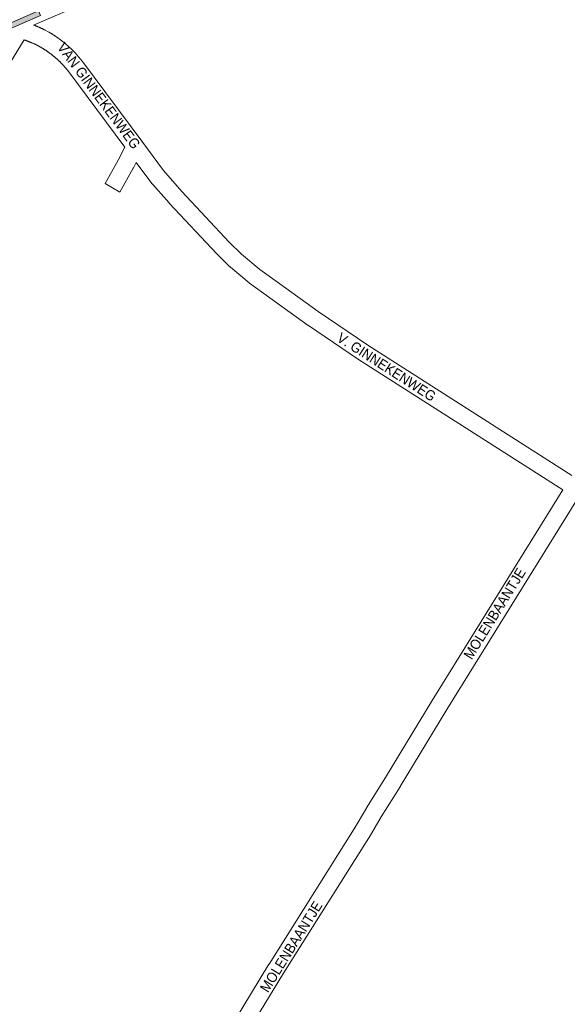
# Paper-space layout 'Layout1' of a CAD drawing. Header units: metres. Extents: x 123097 to 144122, y 392739 to 407589.
# Tile 499 of 510: x 139772 to 140188, y 401707 to 402455. Entities that reach past the tile are written whole.
import ezdxf
from ezdxf.enums import TextEntityAlignment as Align

# ---------------------------------------------------------------- set-up
doc = ezdxf.new("R2010")
doc.units = ezdxf.units.M
doc.header["$MEASUREMENT"] = 0
for name, color, linetype, lineweight in [('gs-anno-wegen algemeen tekst', 7, 'Continuous', 0), ('gs-knt-wegen algemeen', 7, 'Continuous', 0), ('ir-ARC-asfalt-hoofdwegen-te inspecteren', 5, 'Continuous', 0)]:
    doc.layers.add(name, color=color, linetype=linetype, lineweight=lineweight)
doc.styles.add('Style-Arial', font='arial.ttf')

psp = doc.layouts.get("Layout1")

# ---------------------------------------------------------------- hatches: boundary and pattern name
at = {"layer": 'ir-ARC-asfalt-hoofdwegen-te inspecteren', "linetype": 'Continuous', "lineweight": 13}
psp.add_hatch(color=5, dxfattribs=at).paths.add_polyline_path([(139525.768, 402348.292), (139525.979, 402347.784), (139527.309, 402344.582), (139566.502, 402361.802), (139624.477, 402386.811), (139740.483, 402436.953), (139760.411, 402445.539), (139788.341, 402457.709), (139786.805, 402461.253), (139758.863, 402449.137), (139739.139, 402440.657), (139639.208, 402397.287), (139586.341, 402374.46), (139537.015, 402353.067)], flags=0)

# ---------------------------------------------------------------- linework, layer by layer
at = {"layer": 'gs-knt-wegen algemeen', "color": 7, "linetype": 'Continuous', "flags": 128}
for points in [[(140027.246, 402551.996), (140013.589, 402545.482), (140013.31, 402545.357), (140013.025, 402545.245), (140001.299, 402540.953), (140001.075, 402540.876), (139972.507, 402531.579), (139952.072, 402523.512), (139783.041, 402450.514)], [(139783.041, 402450.514), (139783.295, 402450.42), (139783.572, 402450.316), (139783.849, 402450.21), (139784.125, 402450.104), (139784.401, 402449.997), (139784.677, 402449.889), (139784.952, 402449.78), (139785.227, 402449.67), (139785.502, 402449.56), (139785.776, 402449.448), (139786.05, 402449.335), (139786.323, 402449.221), (139786.596, 402449.107), (139786.869, 402448.991), (139787.141, 402448.874), (139787.413, 402448.757), (139787.684, 402448.638), (139787.955, 402448.519), (139788.225, 402448.399), (139788.496, 402448.278), (139788.765, 402448.155), (139789.034, 402448.032), (139789.303, 402447.908), (139789.572, 402447.783), (139789.84, 402447.657), (139790.107, 402447.53), (139790.374, 402447.403), (139790.641, 402447.274), (139790.907, 402447.144), (139791.173, 402447.014), (139791.438, 402446.882), (139791.703, 402446.75), (139791.872, 402446.662), (139794.511, 402445.239), (139794.717, 402445.123), (139794.888, 402445.023), (139795.058, 402444.922), (139795.227, 402444.821), (139795.395, 402444.721), (139795.565, 402444.619), (139795.734, 402444.517), (139795.903, 402444.415), (139796.07, 402444.313), (139796.238, 402444.21), (139796.406, 402444.106), (139796.574, 402444.002), (139796.74, 402443.899), (139796.908, 402443.795), (139797.075, 402443.69), (139797.243, 402443.585), (139797.408, 402443.48), (139797.574, 402443.374), (139797.741, 402443.268), (139797.907, 402443.161), (139798.071, 402443.055), (139798.237, 402442.947), (139798.403, 402442.84), (139798.568, 402442.731), (139798.731, 402442.624), (139798.896, 402442.515), (139799.061, 402442.406), (139799.225, 402442.296), (139799.387, 402442.188), (139799.551, 402442.077), (139799.715, 402441.967), (139799.878, 402441.856), (139800.04, 402441.746), (139800.203, 402441.634), (139800.365, 402441.522), (139800.528, 402441.409), (139800.688, 402441.298), (139800.85, 402441.185), (139801.012, 402441.071), (139801.174, 402440.957), (139801.333, 402440.845), (139801.494, 402440.73), (139801.655, 402440.615), (139801.815, 402440.5), (139801.974, 402440.386), (139802.134, 402440.27), (139802.294, 402440.154), (139802.453, 402440.037), (139802.611, 402439.921), (139802.77, 402439.804), (139802.928, 402439.687), (139803.087, 402439.569), (139803.243, 402439.452), (139803.401, 402439.333)], [(139803.401, 402439.333), (139803.559, 402439.214), (139803.717, 402439.095), (139803.872, 402438.976), (139804.029, 402438.856), (139804.186, 402438.736), (139804.342, 402438.616), (139804.497, 402438.496), (139804.653, 402438.374), (139804.808, 402438.253), (139804.964, 402438.131), (139805.117, 402438.01), (139805.272, 402437.887), (139805.427, 402437.764), (139805.581, 402437.641), (139805.733, 402437.518), (139805.887, 402437.395), (139806.041, 402437.27), (139806.194, 402437.146), (139806.345, 402437.022), (139806.498, 402436.897), (139806.65, 402436.771), (139806.803, 402436.645), (139806.953, 402436.52), (139807.105, 402436.393), (139807.256, 402436.267), (139807.407, 402436.139), (139807.556, 402436.013), (139807.707, 402435.885), (139807.857, 402435.757), (139808.007, 402435.628), (139808.155, 402435.501), (139808.305, 402435.372), (139808.454, 402435.242), (139808.603, 402435.112), (139808.75, 402434.983), (139808.898, 402434.853), (139809.046, 402434.722), (139809.194, 402434.591), (139809.34, 402434.461), (139809.487, 402434.329), (139809.634, 402434.197), (139809.78, 402434.065), (139809.925, 402433.933), (139810.071, 402433.8), (139810.217, 402433.667), (139810.362, 402433.533), (139810.506, 402433.401), (139810.651, 402433.267), (139810.796, 402433.132), (139810.94, 402432.997), (139811.082, 402432.863), (139811.226, 402432.728), (139811.369, 402432.592), (139811.513, 402432.456), (139811.654, 402432.321), (139811.797, 402432.184), (139811.939, 402432.047), (139812.081, 402431.91), (139812.221, 402431.773), (139812.362, 402431.635), (139812.503, 402431.497), (139812.644, 402431.359), (139812.783, 402431.221), (139812.923, 402431.082), (139813.063, 402430.942), (139813.203, 402430.803), (139813.34, 402430.664), (139813.48, 402430.524), (139813.618, 402430.383), (139813.757, 402430.242), (139813.893, 402430.102), (139814.031, 402429.961), (139814.168, 402429.819), (139814.306, 402429.676), (139814.441, 402429.535), (139814.589, 402429.376), (139817.228, 402426.43), (139817.337, 402426.306), (139817.442, 402426.18), (139819.929, 402423.105), (139820.094, 402422.892), (139865.083, 402362.305), (139881.571, 402340.124), (139895.596, 402324.155), (139931.587, 402285.683), (139940.913, 402276.481), (139954.849, 402264.969), (139969.98, 402253.866), (139999.011, 402233.021), (140036.861, 402207.361), (140191.665, 402108.42)], [(140318.19, 402289.536), (140285.891, 402237.052), (140209.623, 402112.338), (140209.554, 402112.227), (140199.153, 402095.962), (140096.72, 401930.656), (140061.29, 401872.124), (140061.236, 401872.036), (140046.844, 401849.09), (140037.67, 401833.35), (140037.554, 401833.158), (139972.809, 401730.384), (139934.638, 401667.544), (139934.29, 401665.147), (139934.1, 401660.571)], [(139921.11, 401661.554), (139921.296, 401666.021), (139921.309, 401666.242), (139921.329, 401666.463), (139921.357, 401666.683), (139921.942, 401670.723), (139921.99, 401671.01), (139922.051, 401671.294), (139922.125, 401671.575), (139922.211, 401671.853), (139922.309, 401672.127), (139922.419, 401672.396), (139922.542, 401672.66), (139922.676, 401672.918), (139922.821, 401673.17), (139961.709, 401737.189), (139961.765, 401737.279), (140026.478, 401840.003), (140035.649, 401855.737), (140035.758, 401855.918), (140050.178, 401878.91), (140085.599, 401937.427), (140085.634, 401937.485), (140184.729, 402097.402)]]:
    psp.add_lwpolyline(points, dxfattribs=at)
psp.add_lwpolyline([(140184.729, 402097.402), (140029.775, 402196.438), (140029.628, 402196.534), (139991.632, 402222.294), (139991.488, 402222.394), (139962.359, 402243.31), (139962.305, 402243.349), (139946.996, 402254.582), (139946.847, 402254.695), (139946.701, 402254.812), (139932.399, 402266.626), (139932.181, 402266.814), (139931.972, 402267.011), (139922.349, 402276.507), (139922.168, 402276.693), (139886.018, 402315.335), (139885.881, 402315.486), (139871.614, 402331.731), (139871.443, 402331.934), (139871.28, 402332.143), (139860.928, 402346.07), (139858.869, 402341.979), (139858.728, 402341.715), (139848.602, 402323.711, -0.3711965), (139848.589, 402323.707), (139837.257, 402330.081, -0.3711963), (139837.254, 402330.094), (139847.306, 402347.967), (139852.237, 402357.764), (139809.721, 402415.022), (139807.422, 402417.864), (139804.967, 402420.604), (139804.734, 402420.845), (139804.502, 402421.084), (139804.267, 402421.323), (139804.032, 402421.56), (139803.795, 402421.798), (139803.558, 402422.032), (139803.319, 402422.268), (139803.08, 402422.501), (139802.839, 402422.734), (139802.599, 402422.965), (139802.356, 402423.196), (139802.113, 402423.425), (139801.868, 402423.654), (139801.624, 402423.881), (139801.377, 402424.108), (139801.13, 402424.333), (139800.881, 402424.558), (139800.633, 402424.78), (139800.382, 402425.003), (139800.132, 402425.223), (139799.879, 402425.444), (139799.627, 402425.662), (139799.373, 402425.881), (139799.119, 402426.097), (139798.862, 402426.313), (139798.606, 402426.527), (139798.348, 402426.741), (139798.09, 402426.953), (139797.83, 402427.165), (139797.571, 402427.375), (139797.309, 402427.584), (139797.048, 402427.792), (139796.784, 402427.999), (139796.521, 402428.204), (139796.256, 402428.41), (139795.991, 402428.612), (139795.724, 402428.815), (139795.458, 402429.016), (139795.189, 402429.217), (139794.921, 402429.415), (139794.65, 402429.613), (139794.38, 402429.809), (139794.108, 402430.005), (139793.837, 402430.199), (139793.563, 402430.393), (139793.29, 402430.584), (139793.014, 402430.776), (139792.739, 402430.965), (139792.462, 402431.154), (139792.186, 402431.34), (139791.907, 402431.527), (139791.629, 402431.711), (139791.349, 402431.896), (139791.069, 402432.078), (139790.788, 402432.259), (139790.506, 402432.439), (139790.223, 402432.618), (139789.941, 402432.796), (139789.656, 402432.973), (139789.371, 402433.147), (139789.085, 402433.322), (139788.8, 402433.494), (139788.512, 402433.667), (139788.225, 402433.836), (139785.778, 402435.156), (139785.476, 402435.306), (139785.173, 402435.455), (139784.87, 402435.602), (139784.566, 402435.748), (139784.261, 402435.893), (139783.956, 402436.036), (139783.65, 402436.178), (139783.343, 402436.318), (139783.035, 402436.457), (139782.727, 402436.595), (139782.419, 402436.731), (139782.109, 402436.865), (139781.799, 402436.998), (139781.489, 402437.13), (139781.178, 402437.26), (139780.866, 402437.389), (139780.554, 402437.516), (139780.241, 402437.642), (139779.927, 402437.767), (139779.613, 402437.89), (139779.298, 402438.011), (139778.983, 402438.131), (139778.667, 402438.25), (139778.351, 402438.367), (139778.034, 402438.482), (139777.717, 402438.597), (139777.399, 402438.709), (139777.08, 402438.82), (139776.761, 402438.93), (139776.442, 402439.038), (139776.122, 402439.145), (139775.809, 402439.248), (139765.593, 402422.242, -0.3857132)], format="xyb", dxfattribs=at)
at = {"layer": 'ir-ARC-asfalt-hoofdwegen-te inspecteren', "color": 5, "linetype": 'Continuous', "lineweight": 13}
psp.add_lwpolyline([(139525.768, 402348.292), (139525.979, 402347.784), (139527.309, 402344.582), (139566.502, 402361.802), (139624.477, 402386.811), (139740.483, 402436.953), (139760.411, 402445.539), (139788.341, 402457.709), (139786.805, 402461.253), (139758.863, 402449.137), (139739.139, 402440.657), (139639.208, 402397.287), (139586.341, 402374.46), (139537.015, 402353.067)], close=True, dxfattribs=at)

# ---------------------------------------------------------------- texts
at = {"layer": 'gs-anno-wegen algemeen tekst', "color": 7, "style": 'Style-Arial', "width": 0.909091}
for s, rotation, p in [('VAN GINNEKENWEG', 306.595965, (139832.587, 402396.825)), ('V. GINNEKENWEG', 327.2586, (140051.004, 402190.805)), ('MOLENBAANTJE', 58.215074, (140133.045, 402003.536)), ('MOLENBAANTJE', 58.038442, (139978.532, 401750.538))]:
    psp.add_text(s, height=7.7, rotation=rotation, dxfattribs=at).set_placement(p, align=Align.MIDDLE_CENTER)

doc.saveas('drawing.dxf')
